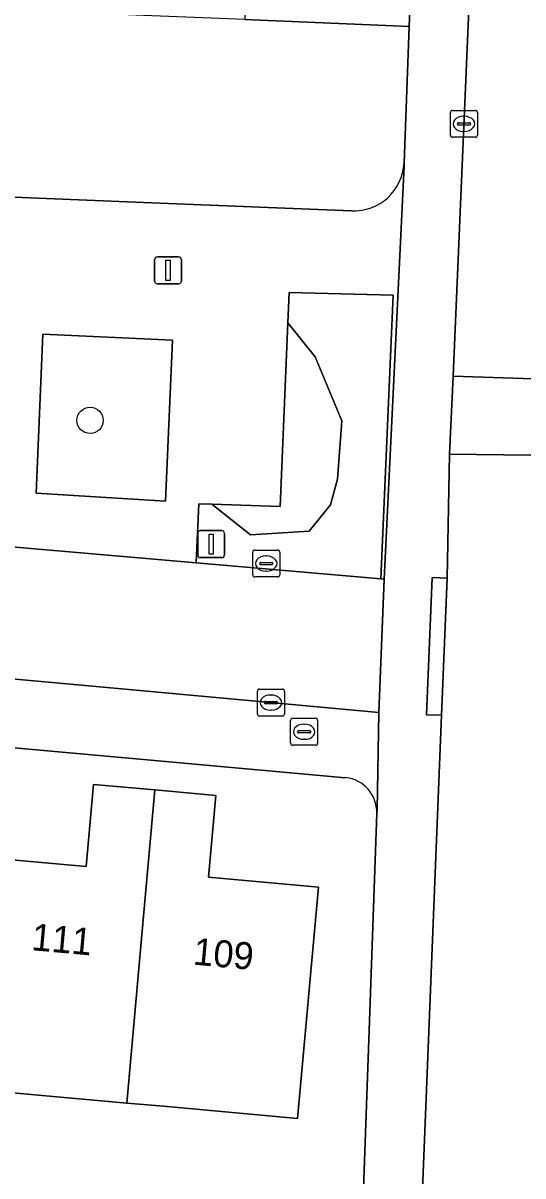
# Model space of a CAD drawing. Extents: x 161354 to 162026, y 386504 to 387460.
# Drawn here: x 161495.53 to 161514.08, y 387060.1 to 387102.85 of the extents above; entities that cross this region are included whole.
import ezdxf

# ---------------------------------------------------------------- set-up
doc = ezdxf.new("R2010")
doc.units = 0
for name, color, linetype in [('IMGEO_Boom', 7, 'Continuous'), ('IMGEO_Brandkraan', 7, 'Continuous'), ('IMGEO_Erf', 7, 'Continuous'), ('IMGEO_Groenvoorziening', 7, 'Continuous'), ('IMGEO_Kolk', 7, 'Continuous'), ('IMGEO_Lichtmast', 7, 'Continuous'), ('IMGEO_Muur', 7, 'Continuous'), ('IMGEO_Pand', 7, 'Continuous'), ('IMGEO_Pand_nummerreeks', 7, 'Continuous'), ('IMGEO_Rijbaan_lokaal_open', 7, 'Continuous'), ('IMGEO_Voetpad_open', 7, 'Continuous')]:
    doc.layers.add(name, color=color, linetype=linetype)

msp = doc.modelspace()

# ---------------------------------------------------------------- linework, layer by layer
at = {"layer": 'IMGEO_Boom'}
msp.add_circle((161498.019, 387088.119), 0.489, dxfattribs=at)
at = {"layer": 'IMGEO_Brandkraan'}
for p, q in [((161505.46, 387076.143), (161505.46, 387076.995)), ((161505.535, 387077.069), (161506.387, 387077.069)), ((161505.948, 387076.849), (161505.973, 387076.849)), ((161506.461, 387076.995), (161506.461, 387076.143)), ((161505.719, 387076.563), (161505.719, 387076.575)), ((161506.157, 387076.526), (161505.759, 387076.526)), ((161505.762, 387076.612), (161506.16, 387076.612)), ((161505.971, 387076.289), (161505.946, 387076.289)), ((161506.203, 387076.575), (161506.203, 387076.563)), ((161506.387, 387076.069), (161505.535, 387076.069))]:
    msp.add_line(p, q, dxfattribs=at)
for points in [[(161505.46, 387076.143), (161505.46, 387076.995)], [(161505.535, 387077.069), (161506.387, 387077.069)], [(161506.461, 387076.995), (161506.461, 387076.143)], [(161506.387, 387076.069), (161505.535, 387076.069)]]:
    msp.add_lwpolyline(points, dxfattribs=at)
for centre, radius, start, end in [((161505.537, 387076.993), 0.0765, 91.552, 178.448), ((161505.537, 387076.993), 0.0765, 91.552, 178.448), ((161506.385, 387076.993), 0.0765, 1.552, 88.448), ((161506.385, 387076.993), 0.0765, 1.552, 88.448), ((161505.759, 387076.572), 0.0403, 85.8775, 175.7526), ((161505.756, 387076.562), 0.0366, 178.938, 274.7102), ((161506.16, 387076.569), 0.043, 264.8664, 352.4533), ((161506.164, 387076.574), 0.0386, 1.7309, 96.639), ((161505.537, 387076.145), 0.0765, 181.552, 268.448), ((161505.537, 387076.145), 0.0765, 181.552, 268.448), ((161506.385, 387076.145), 0.0765, 271.552, 358.448), ((161506.385, 387076.145), 0.0765, 271.552, 358.448)]:
    msp.add_arc(centre, radius, start, end, dxfattribs=at)
for centre, major_axis, ratio, start_param, end_param in [((161505.947, 387076.569), (-0.387, 0.002), 0.722429, 4.712389, 7.853982), ((161505.972, 387076.569), (-0.39, 0.002), 0.717154, 1.570796, 4.712389)]:
    msp.add_ellipse(centre, major_axis=major_axis, ratio=ratio, start_param=start_param, end_param=end_param, dxfattribs=at)
at = {"layer": 'IMGEO_Erf'}
for points in [[(161509.854, 387102.729), (161503.759, 387102.981), (161500, 387103.136), (161497.701, 387103.231), (161491.938, 387103.469), (161485.881, 387103.719), (161479.75, 387103.972), (161473.927, 387104.212), (161467.993, 387104.457), (161461.871, 387104.71), (161456.025, 387104.951), (161449.869, 387105.205), (161449.953, 387107.231), (161446.8, 387107.361), (161443.644, 387107.491), (161443.218, 387098.534), (161500, 387096.204), (161507.716, 387095.887)], [(161509.669, 387097.673), (161509.854, 387102.729)], [(161507.491, 387074.867), (161500, 387075.542), (161444.354, 387080.558), (161444.439, 387083.16), (161438.503, 387083.415), (161436.997, 387054.005), (161449.034, 387053.417), (161451.203, 387053.337), (161501.854, 387051.463), (161501.969, 387054.613), (161502.084, 387057.762), (161508.089, 387057.543), (161508.356, 387065.139), (161508.652, 387073.55)], [(161493.992, 387071.922), (161497.876, 387071.572), (161498.151, 387074.617), (161500, 387074.45), (161500.418, 387074.412), (161502.685, 387074.208), (161502.412, 387071.178), (161506.493, 387070.81), (161505.719, 387062.228), (161500.74, 387062.677), (161500, 387062.744), (161499.38, 387062.8), (161493.227, 387063.355)]]:
    msp.add_lwpolyline(points, dxfattribs=at)
for centre, radius, start, end in [((161507.795, 387097.762), 1.876, 267.5929, 357.2924), ((161507.373, 387073.593), 1.28, 358.0821, 84.7134)]:
    msp.add_arc(centre, radius, start, end, dxfattribs=at)
at = {"layer": 'IMGEO_Groenvoorziening'}
for points in [[(161505.355, 387091.732), (161506.373, 387090.476), (161507.362, 387088.105), (161507.201, 387085.938), (161506.934, 387084.987), (161506.147, 387084.012), (161503.97, 387083.868), (161502.536, 387085.011), (161502.057, 387085.027), (161501.954, 387082.833), (161508.802, 387082.24), (161509.264, 387092.765), (161505.401, 387092.865)], [(161505.355, 387091.732), (161505.076, 387084.925), (161502.536, 387085.011), (161503.97, 387083.868), (161506.147, 387084.012), (161506.934, 387084.987), (161507.201, 387085.938), (161507.362, 387088.105), (161506.373, 387090.476)], [(161500.818, 387085.127), (161501.078, 387091.095), (161496.271, 387091.315), (161496.015, 387085.416)]]:
    msp.add_lwpolyline(points, close=True, dxfattribs=at)
at = {"layer": 'IMGEO_Kolk'}
for p, q in [((161511.386, 387098.691), (161511.386, 387099.543)), ((161511.461, 387099.617), (161512.313, 387099.617)), ((161511.874, 387099.397), (161511.899, 387099.397)), ((161512.387, 387099.543), (161512.387, 387098.691)), ((161511.645, 387099.111), (161511.645, 387099.123)), ((161512.083, 387099.074), (161511.685, 387099.074)), ((161511.688, 387099.16), (161512.086, 387099.16)), ((161512.129, 387099.123), (161512.129, 387099.111)), ((161512.313, 387098.617), (161511.461, 387098.617)), ((161511.897, 387098.837), (161511.872, 387098.837)), ((161504.053, 387082.384), (161504.053, 387083.236)), ((161504.128, 387083.31), (161504.98, 387083.31)), ((161505.054, 387083.236), (161505.054, 387082.384)), ((161504.312, 387082.804), (161504.312, 387082.816)), ((161504.75, 387082.767), (161504.352, 387082.767)), ((161504.355, 387082.853), (161504.753, 387082.853)), ((161504.541, 387083.09), (161504.566, 387083.09)), ((161504.796, 387082.816), (161504.796, 387082.804)), ((161504.98, 387082.31), (161504.128, 387082.31)), ((161504.564, 387082.53), (161504.539, 387082.53)), ((161504.226, 387077.227), (161504.226, 387078.079)), ((161504.301, 387078.153), (161505.153, 387078.153)), ((161505.227, 387078.079), (161505.227, 387077.227)), ((161504.485, 387077.647), (161504.485, 387077.659)), ((161504.923, 387077.61), (161504.525, 387077.61)), ((161504.528, 387077.696), (161504.926, 387077.696)), ((161504.714, 387077.933), (161504.739, 387077.933)), ((161504.969, 387077.659), (161504.969, 387077.647)), ((161505.153, 387077.153), (161504.301, 387077.153)), ((161504.737, 387077.373), (161504.712, 387077.373))]:
    msp.add_line(p, q, dxfattribs=at)
for points in [[(161511.386, 387098.691), (161511.386, 387099.543)], [(161511.461, 387099.617), (161512.313, 387099.617)], [(161512.387, 387099.543), (161512.387, 387098.691)], [(161512.313, 387098.617), (161511.461, 387098.617)], [(161504.053, 387082.384), (161504.053, 387083.236)], [(161504.128, 387083.31), (161504.98, 387083.31)], [(161505.054, 387083.236), (161505.054, 387082.384)], [(161504.98, 387082.31), (161504.128, 387082.31)], [(161504.226, 387077.227), (161504.226, 387078.079)], [(161504.301, 387078.153), (161505.153, 387078.153)], [(161505.227, 387078.079), (161505.227, 387077.227)], [(161505.153, 387077.153), (161504.301, 387077.153)]]:
    msp.add_lwpolyline(points, dxfattribs=at)
for centre, radius, start, end in [((161511.463, 387099.541), 0.0765, 91.552, 178.448), ((161511.463, 387099.541), 0.0765, 91.552, 178.448), ((161512.311, 387099.541), 0.0765, 1.552, 88.448), ((161512.311, 387099.541), 0.0765, 1.552, 88.448), ((161511.685, 387099.12), 0.0403, 85.8775, 175.7526), ((161511.682, 387099.11), 0.0366, 178.938, 274.7102), ((161512.086, 387099.117), 0.043, 264.8664, 352.4533), ((161512.09, 387099.122), 0.0386, 1.7309, 96.639), ((161511.463, 387098.693), 0.0765, 181.552, 268.448), ((161511.463, 387098.693), 0.0765, 181.552, 268.448), ((161512.311, 387098.693), 0.0765, 271.552, 358.448), ((161512.311, 387098.693), 0.0765, 271.552, 358.448), ((161504.13, 387083.234), 0.0765, 91.552, 178.448), ((161504.13, 387083.234), 0.0765, 91.552, 178.448), ((161504.978, 387083.234), 0.0765, 1.552, 88.448), ((161504.978, 387083.234), 0.0765, 1.552, 88.448), ((161504.352, 387082.813), 0.0403, 85.8775, 175.7526), ((161504.349, 387082.803), 0.0366, 178.938, 274.7102), ((161504.753, 387082.81), 0.043, 264.8664, 352.4533), ((161504.757, 387082.815), 0.0386, 1.7309, 96.639), ((161504.13, 387082.386), 0.0765, 181.552, 268.448), ((161504.13, 387082.386), 0.0765, 181.552, 268.448), ((161504.978, 387082.386), 0.0765, 271.552, 358.448), ((161504.978, 387082.386), 0.0765, 271.552, 358.448), ((161504.303, 387078.077), 0.0765, 91.552, 178.448), ((161504.303, 387078.077), 0.0765, 91.552, 178.448), ((161505.151, 387078.077), 0.0765, 1.552, 88.448), ((161505.151, 387078.077), 0.0765, 1.552, 88.448), ((161504.525, 387077.656), 0.0403, 85.8775, 175.7526), ((161504.522, 387077.646), 0.0366, 178.938, 274.7102), ((161504.926, 387077.653), 0.043, 264.8664, 352.4533), ((161504.93, 387077.658), 0.0386, 1.7309, 96.639), ((161504.303, 387077.229), 0.0765, 181.552, 268.448), ((161504.303, 387077.229), 0.0765, 181.552, 268.448), ((161505.151, 387077.229), 0.0765, 271.552, 358.448), ((161505.151, 387077.229), 0.0765, 271.552, 358.448)]:
    msp.add_arc(centre, radius, start, end, dxfattribs=at)
for centre, major_axis, ratio, start_param, end_param in [((161511.873, 387099.117), (-0.387, 0.002), 0.722429, 4.712389, 7.853982), ((161511.898, 387099.117), (-0.39, 0.002), 0.717154, 1.570796, 4.712389), ((161504.54, 387082.81), (-0.387, 0.002), 0.722429, 4.712389, 7.853982), ((161504.565, 387082.81), (-0.39, 0.002), 0.717154, 1.570796, 4.712389), ((161504.713, 387077.653), (-0.387, 0.002), 0.722429, 4.712389, 7.853982), ((161504.738, 387077.653), (-0.39, 0.002), 0.717154, 1.570796, 4.712389)]:
    msp.add_ellipse(centre, major_axis=major_axis, ratio=ratio, start_param=start_param, end_param=end_param, dxfattribs=at)
at = {"layer": 'IMGEO_Lichtmast'}
for p, q in [((161500.415, 387093.286), (161500.415, 387094.086)), ((161500.415, 387094.086), (161500.415, 387093.286)), ((161500.515, 387094.186), (161501.305, 387094.186)), ((161501.305, 387094.186), (161500.515, 387094.186)), ((161501.405, 387094.086), (161501.405, 387093.286)), ((161501.405, 387093.286), (161501.405, 387094.086)), ((161501.305, 387093.186), (161500.515, 387093.186)), ((161500.515, 387093.186), (161501.305, 387093.186)), ((161502.117, 387084.029), (161502.907, 387084.029)), ((161502.907, 387084.029), (161502.117, 387084.029)), ((161502.017, 387083.129), (161502.017, 387083.929)), ((161502.017, 387083.929), (161502.017, 387083.129)), ((161503.007, 387083.929), (161503.007, 387083.129)), ((161503.007, 387083.129), (161503.007, 387083.929)), ((161502.907, 387083.029), (161502.117, 387083.029)), ((161502.117, 387083.029), (161502.907, 387083.029))]:
    msp.add_line(p, q, dxfattribs=at)
for points in [[(161500.835, 387094.061), (161500.985, 387094.061), (161500.985, 387093.311), (161500.835, 387093.311), (161500.835, 387094.061)], [(161502.437, 387083.904), (161502.587, 387083.904), (161502.587, 387083.154), (161502.437, 387083.154), (161502.437, 387083.904)]]:
    msp.add_lwpolyline(points, dxfattribs=at)
for centre, start, end in [((161500.515, 387094.086), 90, 180), ((161500.515, 387094.086), 90, 180), ((161501.305, 387094.086), 0, 90), ((161501.305, 387094.086), 360, 90), ((161500.515, 387093.286), 180, 270), ((161500.515, 387093.286), 180, 270), ((161501.305, 387093.286), 270, 0), ((161501.305, 387093.286), 270, 0), ((161502.117, 387083.929), 90, 180), ((161502.117, 387083.929), 90, 180), ((161502.907, 387083.929), 0, 90), ((161502.907, 387083.929), 360, 90), ((161502.117, 387083.129), 180, 270), ((161502.117, 387083.129), 180, 270), ((161502.907, 387083.129), 270, 0), ((161502.907, 387083.129), 270, 0)]:
    msp.add_arc(centre, 0.1, start, end, dxfattribs=at)
at = {"layer": 'IMGEO_Muur'}
msp.add_lwpolyline([(161508.356, 387065.139), (161508.089, 387057.543)], dxfattribs=at)
at = {"layer": 'IMGEO_Pand'}
for points in [[(161510.192, 387110.915), (161505.197, 387111.121), (161504.097, 387111.166), (161503.759, 387102.981), (161509.854, 387102.729)], [(161500, 387069.735), (161500.418, 387074.412), (161500, 387074.45), (161498.151, 387074.617), (161497.876, 387071.572), (161493.992, 387071.922), (161493.227, 387063.355), (161499.38, 387062.8)], [(161499.38, 387062.8), (161500, 387062.744), (161500.74, 387062.677), (161505.719, 387062.228), (161506.493, 387070.81), (161502.412, 387071.178), (161502.685, 387074.208), (161500.418, 387074.412), (161500, 387069.735)]]:
    msp.add_lwpolyline(points, close=True, dxfattribs=at)
at = {"layer": 'IMGEO_Rijbaan_lokaal_open'}
for points in [[(161519.725, 387120.348), (161519.774, 387121.572), (161520.445, 387138.15), (161520.472, 387138.311), (161520.812, 387145.699), (161513.739, 387145.846), (161513.191, 387130.059), (161512.919, 387123.336), (161511.482, 387089.761), (161518.541, 387089.529), (161518.878, 387099.285)], [(161518.541, 387089.529), (161511.482, 387089.761), (161511.352, 387086.863), (161518.375, 387086.785)], [(161517.25, 387058.822), (161518.375, 387086.785), (161511.352, 387086.863), (161511.261, 387082.272), (161511.056, 387077.183), (161510.258, 387057.427), (161510.001, 387051.057), (161508.97, 387025.525), (161508.486, 387013.528), (161515.367, 387013.247), (161515.696, 387021.395), (161516.407, 387038.998), (161516.445, 387039.933), (161516.423, 387040.443), (161517.194, 387058.372)]]:
    msp.add_lwpolyline(points, close=True, dxfattribs=at)
msp.add_lwpolyline([(161481.674, 387086.63), (161453.73, 387089.133), (161454.25, 387094.839), (161449.614, 387095.035), (161444.958, 387095.244), (161444.835, 387092.381), (161444.703, 387089.307), (161444.571, 387086.234), (161444.439, 387083.16), (161500, 387078.089), (161508.736, 387077.285), (161508.93, 387082.229), (161508.802, 387082.24), (161501.954, 387082.833), (161494.098, 387083.514), (161484.178, 387084.374), (161483.691, 387084.416)], dxfattribs=at)
at = {"layer": 'IMGEO_Voetpad_open'}
for points in [[(161508.97, 387025.525), (161510.001, 387051.057), (161509.451, 387051.071), (161509.707, 387057.441), (161510.258, 387057.427), (161511.056, 387077.183), (161510.504, 387077.197), (161510.709, 387082.286), (161511.261, 387082.272), (161511.352, 387086.863), (161511.482, 387089.761), (161512.919, 387123.336), (161512.362, 387123.349), (161512.629, 387130.073), (161513.191, 387130.059), (161513.739, 387145.846), (161513.863, 387148.592), (161513.967, 387149.285), (161513.396, 387149.301), (161513.611, 387154.312), (161514.171, 387154.297)], [(161510.192, 387110.915), (161509.854, 387102.729), (161509.669, 387097.673), (161509.676, 387097.551), (161508.93, 387082.229), (161508.736, 387077.285), (161508.669, 387073.669), (161508.652, 387073.55), (161508.356, 387065.139), (161508.089, 387057.543), (161507.974, 387054.394), (161507.859, 387051.244), (161507.802, 387049.823), (161507.356, 387038.62), (161507.032, 387030.521), (161506.857, 387025.653)], [(161507.716, 387095.887), (161500, 387096.204), (161443.218, 387098.534)], [(161483.007, 387085.222), (161483.399, 387093.847), (161486.758, 387093.686), (161490.293, 387093.517), (161490.023, 387086.055), (161492.651, 387085.891), (161494.26, 387085.791), (161494.098, 387083.514), (161501.954, 387082.833), (161502.057, 387085.027), (161502.536, 387085.011), (161505.076, 387084.925), (161505.355, 387091.732), (161505.401, 387092.865), (161509.264, 387092.765), (161508.802, 387082.24), (161508.93, 387082.229), (161509.676, 387097.551), (161509.669, 387097.673)], [(161500, 387078.089), (161444.439, 387083.16), (161444.354, 387080.558), (161500, 387075.542), (161507.491, 387074.867)], [(161508.652, 387073.55), (161508.669, 387073.669), (161508.736, 387077.285), (161500, 387078.089)]]:
    msp.add_lwpolyline(points, dxfattribs=at)
for points in [[(161496.271, 387091.315), (161501.078, 387091.095), (161500.818, 387085.127), (161496.015, 387085.416)], [(161511.056, 387077.183), (161511.261, 387082.272), (161510.709, 387082.286), (161510.504, 387077.197)]]:
    msp.add_lwpolyline(points, close=True, dxfattribs=at)
for centre, radius, start, end in [((161507.795, 387097.762), 1.876, 267.5929, 357.2924), ((161507.373, 387073.593), 1.28, 358.0821, 84.7134)]:
    msp.add_arc(centre, radius, start, end, dxfattribs=at)

# ---------------------------------------------------------------- texts
at = {"layer": 'IMGEO_Pand_nummerreeks'}
for s, p in [('111', (161495.821, 387068.472)), ('109', (161501.818, 387067.935))]:
    msp.add_text(s, height=1, rotation=354.8886, dxfattribs=at).set_placement(p)

doc.saveas('drawing.dxf')
